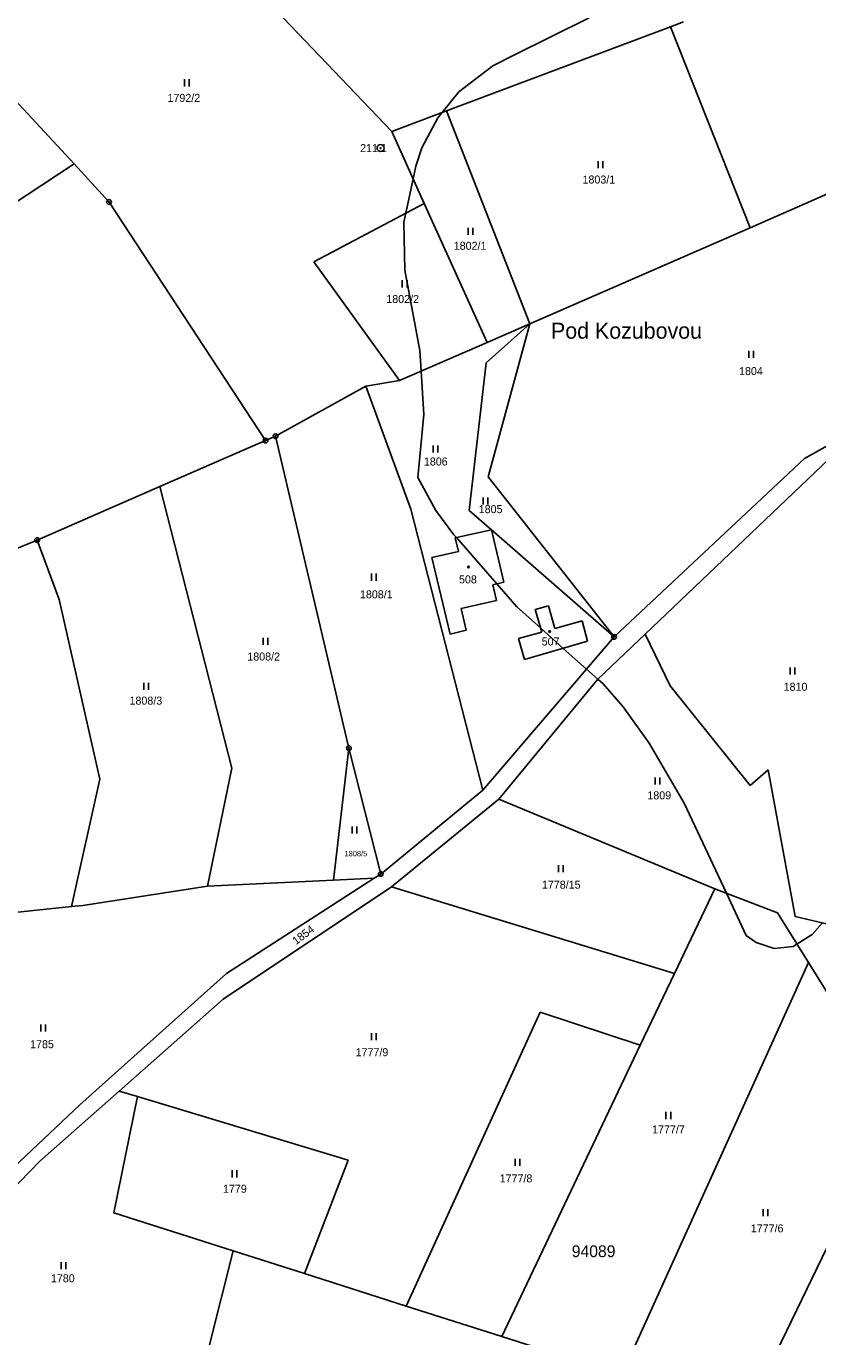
# Model space of a CAD drawing. Extents: x -445050 to -440454, y -1134563 to -1129741.
# Drawn here: x -443869.3 to -443701, y -1133892.3 to -1133613.8 of the extents above; entities that cross this region are included whole.
import ezdxf

# ---------------------------------------------------------------- set-up
doc = ezdxf.new("R2010")
doc.units = 0
for name, color, linetype in [('Vrstva 1', 7, 'Continuous'), ('Vrstva 16', 7, 'Continuous'), ('Vrstva 17', 7, 'Continuous'), ('Vrstva 18', 7, 'Continuous'), ('Vrstva 19', 7, 'Continuous'), ('Vrstva 24', 7, 'Continuous'), ('Vrstva 25', 7, 'Continuous'), ('Vrstva 3', 7, 'Continuous'), ('Vrstva 37', 7, 'Continuous'), ('Vrstva 52', 7, 'Continuous'), ('Vrstva 53', 7, 'Continuous'), ('Vrstva 6', 7, 'Continuous'), ('Vrstva 62', 7, 'Continuous')]:
    doc.layers.add(name, color=color, linetype=linetype)

msp = doc.modelspace()

# ---------------------------------------------------------------- linework, layer by layer
at = {"layer": 'Vrstva 1'}
for points in [[(-443839.21, -1133586.29), (-443791.59, -1133636.16)], [(-443732.35, -1133613.95), (-443729.52, -1133612.89)], [(-443779.92, -1133631.79), (-443732.35, -1133613.95)], [(-443859.16, -1133643.06), (-443874.45, -1133626.52)], [(-443791.59, -1133636.16), (-443779.92, -1133631.79)], [(-443896.72, -1133667.75), (-443859.16, -1133643.06)], [(-443859.16, -1133643.06), (-443851.72, -1133651.15)], [(-443851.72, -1133651.15), (-443818.42, -1133701.84)], [(-443762.26, -1133677.02), (-443771.55, -1133685.35)], [(-443771.33, -1133680.98), (-443762.26, -1133677.02)], [(-443703.84, -1133705.67), (-443657.2, -1133679.66)], [(-443789.93, -1133689.1), (-443771.33, -1133680.98)], [(-443771.55, -1133685.35), (-443775.14, -1133716.68)], [(-443816.31, -1133700.92), (-443797.09, -1133690.28)], [(-443797.09, -1133690.28), (-443789.93, -1133689.1)], [(-443797.09, -1133690.28), (-443787.51, -1133716.43)], [(-443840.9, -1133711.62), (-443818.42, -1133701.84)], [(-443816.31, -1133700.92), (-443818.42, -1133701.84)], [(-443800.7, -1133767.18), (-443816.31, -1133700.92)], [(-443744.32, -1133743.55), (-443703.84, -1133705.67)], [(-443737.72, -1133742.97), (-443698.63, -1133705.76)], [(-443867.02, -1133722.99), (-443840.9, -1133711.62)], [(-443840.9, -1133711.62), (-443825.58, -1133771.45)], [(-443787.51, -1133716.43), (-443772.2, -1133776.16)], [(-443770.4, -1133720.81), (-443775.14, -1133716.68)], [(-443778.11, -1133722.49), (-443770.4, -1133720.81)], [(-443770.4, -1133720.81), (-443767.73, -1133731.91)], [(-443744.32, -1133743.55), (-443770.4, -1133720.81)], [(-443895.23, -1133734.45), (-443867.02, -1133722.99)], [(-443867.02, -1133722.99), (-443862.33, -1133735.61)], [(-443777.41, -1133725.4), (-443778.11, -1133722.49)], [(-443783.06, -1133726.69), (-443777.41, -1133725.4)], [(-443779.15, -1133742.97), (-443783.06, -1133726.69)], [(-443767.73, -1133731.91), (-443770.11, -1133732.49)], [(-443770.11, -1133732.49), (-443769.31, -1133735.85)], [(-443862.33, -1133735.61), (-443853.68, -1133773.77)], [(-443769.31, -1133735.85), (-443776.86, -1133737.54)], [(-443776.86, -1133737.54), (-443775.75, -1133742.16)], [(-443758.28, -1133736.93), (-443761.09, -1133737.72)], [(-443761.09, -1133737.72), (-443759.71, -1133742.55)], [(-443756.91, -1133741.76), (-443758.28, -1133736.93)], [(-443751.12, -1133740.11), (-443756.91, -1133741.76)], [(-443749.95, -1133744.48), (-443751.12, -1133740.11)], [(-443775.75, -1133742.16), (-443779.15, -1133742.97)], [(-443772.2, -1133776.16), (-443744.32, -1133743.55)], [(-443759.71, -1133742.55), (-443764.64, -1133743.92)], [(-443764.64, -1133743.92), (-443763.38, -1133748.39)], [(-443747.8, -1133752.57), (-443737.72, -1133742.97)], [(-443763.38, -1133748.39), (-443749.95, -1133744.48)], [(-443768.84, -1133778.03), (-443747.8, -1133752.57)], [(-443800.7, -1133767.18), (-443804.01, -1133795.25)], [(-443793.94, -1133793.94), (-443800.7, -1133767.18)], [(-443825.58, -1133771.45), (-443830.78, -1133796.49)], [(-443853.68, -1133773.77), (-443859.69, -1133800.85)], [(-443793.94, -1133793.94), (-443772.2, -1133776.16)], [(-443791.68, -1133796.65), (-443768.84, -1133778.03)], [(-443795.35, -1133794.85), (-443793.94, -1133793.94)], [(-443857.3, -1133800.6), (-443830.78, -1133796.49)], [(-443804.01, -1133795.25), (-443830.78, -1133796.49)], [(-443827.42, -1133820.53), (-443791.68, -1133796.65)], [(-443826.74, -1133815.11), (-443795.35, -1133794.85)], [(-443795.35, -1133794.85), (-443804.01, -1133795.25)], [(-443885.9, -1133803.61), (-443859.69, -1133800.85)], [(-443859.69, -1133800.85), (-443857.3, -1133800.6)], [(-443826.74, -1133815.11), (-443857.95, -1133843)], [(-443849.54, -1133840.06), (-443827.42, -1133820.53)], [(-443866.45, -1133854.98), (-443849.54, -1133840.06)], [(-443845.69, -1133841.19), (-443850.68, -1133865.93)], [(-443849.54, -1133840.06), (-443845.69, -1133841.19)], [(-443891.1, -1133874.2), (-443857.95, -1133843)], [(-443887.73, -1133876.88), (-443866.45, -1133854.98)], [(-443825.34, -1133874.01), (-443850.68, -1133865.93)], [(-443825.34, -1133874.01), (-443835.59, -1133914.81)]]:
    msp.add_lwpolyline(points, dxfattribs=at)
at = {"layer": 'Vrstva 24'}
for centre, radius in [((-443793.97, -1133639.69), 0.75), ((-443793.97, -1133639.69), 0.1), ((-443851.72, -1133651.15), 0.5), ((-443851.72, -1133651.15), 0.1), ((-443818.42, -1133701.84), 0.5), ((-443818.42, -1133701.84), 0.1), ((-443816.31, -1133700.92), 0.5), ((-443816.31, -1133700.92), 0.1), ((-443867.02, -1133722.99), 0.5), ((-443867.02, -1133722.99), 0.1), ((-443744.32, -1133743.55), 0.5), ((-443744.32, -1133743.55), 0.1), ((-443800.7, -1133767.18), 0.5), ((-443800.7, -1133767.18), 0.1), ((-443793.94, -1133793.94), 0.5), ((-443793.94, -1133793.94), 0.1)]:
    msp.add_circle(centre, radius, dxfattribs=at)
at = {"layer": 'Vrstva 25'}
for p, q in [((-443835.69, -1133626.58), (-443835.69, -1133625.08)), ((-443834.69, -1133626.58), (-443834.69, -1133625.08)), ((-443747.71, -1133643.99), (-443747.71, -1133642.49)), ((-443746.71, -1133643.99), (-443746.71, -1133642.49)), ((-443775.35, -1133658.11), (-443775.35, -1133656.61)), ((-443774.35, -1133658.11), (-443774.35, -1133656.61)), ((-443789.35, -1133669.29), (-443789.35, -1133667.79)), ((-443788.35, -1133669.29), (-443788.35, -1133667.79)), ((-443715.64, -1133684.25), (-443715.64, -1133682.75)), ((-443714.64, -1133684.25), (-443714.64, -1133682.75)), ((-443782.8, -1133704.38), (-443782.8, -1133702.88)), ((-443781.8, -1133704.38), (-443781.8, -1133702.88)), ((-443772.13, -1133715.46), (-443772.13, -1133713.96)), ((-443771.13, -1133715.46), (-443771.13, -1133713.96)), ((-443795.9, -1133731.62), (-443795.9, -1133730.12)), ((-443794.9, -1133731.62), (-443794.9, -1133730.12)), ((-443818.93, -1133745.23), (-443818.93, -1133743.73)), ((-443817.93, -1133745.23), (-443817.93, -1133743.73)), ((-443706.85, -1133751.58), (-443706.85, -1133750.08)), ((-443705.85, -1133751.58), (-443705.85, -1133750.08)), ((-443844.3, -1133754.79), (-443844.3, -1133753.29)), ((-443843.3, -1133754.79), (-443843.3, -1133753.29)), ((-443735.57, -1133774.93), (-443735.57, -1133773.43)), ((-443734.57, -1133774.93), (-443734.57, -1133773.43)), ((-443800.01, -1133785.33), (-443800.01, -1133783.83)), ((-443799.01, -1133785.33), (-443799.01, -1133783.83)), ((-443756.11, -1133793.53), (-443756.11, -1133792.03)), ((-443755.11, -1133793.53), (-443755.11, -1133792.03)), ((-443866.25, -1133827.42), (-443866.25, -1133825.92)), ((-443865.25, -1133827.42), (-443865.25, -1133825.92)), ((-443795.93, -1133829.25), (-443795.93, -1133827.75)), ((-443794.93, -1133829.25), (-443794.93, -1133827.75)), ((-443733.28, -1133846.01), (-443733.28, -1133844.51)), ((-443732.28, -1133846.01), (-443732.28, -1133844.51)), ((-443765.33, -1133855.98), (-443765.33, -1133854.48)), ((-443764.33, -1133855.98), (-443764.33, -1133854.48)), ((-443825.56, -1133858.4), (-443825.56, -1133856.9)), ((-443824.56, -1133858.4), (-443824.56, -1133856.9)), ((-443712.62, -1133866.67), (-443712.62, -1133865.17)), ((-443711.62, -1133866.67), (-443711.62, -1133865.17)), ((-443861.88, -1133877.9), (-443861.88, -1133876.4)), ((-443860.88, -1133877.9), (-443860.88, -1133876.4))]:
    msp.add_line(p, q, dxfattribs=at)
for centre in [(-443775.26, -1133728.72), (-443758, -1133742.42)]:
    msp.add_circle(centre, 0.175, dxfattribs=at)
at = {"layer": 'Vrstva 3'}
for points in [[(-443778.11, -1133722.49), (-443770.4, -1133720.81)], [(-443770.4, -1133720.81), (-443767.73, -1133731.91)], [(-443777.41, -1133725.4), (-443778.11, -1133722.49)], [(-443783.06, -1133726.69), (-443777.41, -1133725.4)], [(-443779.15, -1133742.97), (-443783.06, -1133726.69)], [(-443767.73, -1133731.91), (-443770.11, -1133732.49)], [(-443770.11, -1133732.49), (-443769.31, -1133735.85)], [(-443769.31, -1133735.85), (-443776.86, -1133737.54)], [(-443776.86, -1133737.54), (-443775.75, -1133742.16)], [(-443758.28, -1133736.93), (-443761.09, -1133737.72)], [(-443761.09, -1133737.72), (-443759.71, -1133742.55)], [(-443756.91, -1133741.76), (-443758.28, -1133736.93)], [(-443751.12, -1133740.11), (-443756.91, -1133741.76)], [(-443749.95, -1133744.48), (-443751.12, -1133740.11)], [(-443775.75, -1133742.16), (-443779.15, -1133742.97)], [(-443759.71, -1133742.55), (-443764.64, -1133743.92)], [(-443764.64, -1133743.92), (-443763.38, -1133748.39)], [(-443763.38, -1133748.39), (-443749.95, -1133744.48)]]:
    msp.add_lwpolyline(points, dxfattribs=at)
at = {"layer": 'Vrstva 37'}
for centre in [(-443775.26, -1133728.72), (-443758, -1133742.42)]:
    msp.add_circle(centre, 0.175, dxfattribs=at)
at = {"layer": 'Vrstva 52'}
msp.add_lwpolyline([(-443700.03, -1133804.34), (-443702.18, -1133806.77), (-443705.42, -1133808.82), (-443706.22, -1133809.33), (-443710.27, -1133809.75), (-443714.1, -1133808.48), (-443716.23, -1133806.98), (-443720.43, -1133798.03), (-443729.42, -1133778.89), (-443736.87, -1133766.11), (-443742.41, -1133758.45), (-443746.67, -1133753.56), (-443747.78, -1133752.56), (-443750.18, -1133750.41), (-443755.12, -1133745.99), (-443759.97, -1133741.65), (-443764.97, -1133737.17), (-443769.25, -1133732.28), (-443777.86, -1133722.44), (-443778.38, -1133721.84), (-443782.22, -1133716.73), (-443786.06, -1133709.67), (-443784.77, -1133696.3), (-443785.34, -1133687.1), (-443785.62, -1133682.67), (-443788.81, -1133665.64), (-443789.03, -1133655.43), (-443788.62, -1133653.52), (-443787.05, -1133646.2), (-443786.47, -1133643.51), (-443785.19, -1133639.67), (-443781.79, -1133633.29), (-443780.86, -1133632.14), (-443777.32, -1133627.75), (-443770.08, -1133622.22), (-443765.61, -1133619.98), (-443749.65, -1133612)], dxfattribs=at)
at = {"layer": 'Vrstva 6'}
for points in [[(-443732.35, -1133613.95), (-443715.37, -1133656.62)], [(-443779.92, -1133631.79), (-443762.26, -1133677.02)], [(-443791.59, -1133636.16), (-443784.68, -1133651.44)], [(-443681.21, -1133641.59), (-443715.37, -1133656.62)], [(-443808.14, -1133663.85), (-443784.68, -1133651.44)], [(-443784.68, -1133651.44), (-443771.33, -1133680.98)], [(-443715.37, -1133656.62), (-443762.26, -1133677.02)], [(-443789.93, -1133689.1), (-443808.14, -1133663.85)], [(-443762.26, -1133677.02), (-443771.12, -1133709.53)], [(-443771.12, -1133709.53), (-443744.32, -1133743.55)], [(-443737.72, -1133742.97), (-443732.38, -1133753.95)], [(-443732.38, -1133753.95), (-443715.4, -1133775.11)], [(-443715.4, -1133775.11), (-443711.57, -1133771.78)], [(-443711.57, -1133771.78), (-443705.81, -1133802.96)], [(-443768.84, -1133778.03), (-443722.91, -1133797.09)], [(-443791.68, -1133796.65), (-443731.48, -1133815.06)], [(-443722.91, -1133797.09), (-443731.48, -1133815.06)], [(-443722.91, -1133797.09), (-443709.58, -1133802.16)], [(-443709.58, -1133802.16), (-443702.96, -1133812.74)], [(-443705.81, -1133802.96), (-443694.95, -1133805.55)], [(-443702.96, -1133812.74), (-443742.69, -1133900.36)], [(-443702.96, -1133812.74), (-443697.34, -1133821.72)], [(-443731.48, -1133815.06), (-443738.75, -1133830.31)], [(-443760.01, -1133823.32), (-443788.54, -1133885.74)], [(-443738.75, -1133830.31), (-443760.01, -1133823.32)], [(-443738.75, -1133830.31), (-443768.19, -1133892.23)], [(-443845.69, -1133841.19), (-443800.85, -1133854.78)], [(-443800.85, -1133854.78), (-443810.15, -1133878.85)], [(-443825.34, -1133874.01), (-443810.15, -1133878.85)], [(-443699.03, -1133873.26), (-443716.25, -1133908.79)], [(-443810.15, -1133878.85), (-443788.54, -1133885.74)], [(-443788.54, -1133885.74), (-443768.19, -1133892.23)], [(-443768.19, -1133892.23), (-443742.69, -1133900.36)]]:
    msp.add_lwpolyline(points, dxfattribs=at)

# ---------------------------------------------------------------- texts
at = {"layer": 'Vrstva 16'}
msp.add_text('1854', height=1.7, rotation=36.5956, dxfattribs=at).set_placement((-443811.94, -1133809.06))
at = {"layer": 'Vrstva 17'}
msp.add_text('211.1', height=1.7, dxfattribs=at).set_placement((-443798.32, -1133640.54))
at = {"layer": 'Vrstva 18'}
for s, height, p in [('1792/2', 1.7, (-443839.28, -1133629.87)), ('1803/1', 1.7, (-443751.03, -1133647.22)), ('1802/1', 1.7, (-443778.41, -1133661.3)), ('1802/2', 1.7, (-443792.75, -1133672.61)), ('1804', 1.7, (-443717.74, -1133687.93)), ('1806', 1.7, (-443784.76, -1133707.14)), ('1805', 1.7, (-443773.1, -1133717.26)), ('1808/1', 1.7, (-443798.35, -1133735.37)), ('1808/2', 1.7, (-443822.31, -1133748.58)), ('1810', 1.7, (-443708.26, -1133755.01)), ('1808/3', 1.7, (-443847.36, -1133757.95)), ('1809', 1.7, (-443737.24, -1133778.07)), ('1808/5', 1.14, (-443801.63, -1133790.17)), ('1778/15', 1.7, (-443759.66, -1133797.06)), ('1785', 1.7, (-443868.49, -1133830.95)), ('1777/9', 1.7, (-443799.28, -1133832.65)), ('1777/7', 1.7, (-443736.23, -1133849.06)), ('1777/8', 1.7, (-443768.65, -1133859.47)), ('1779', 1.7, (-443827.48, -1133861.67)), ('1777/6', 1.7, (-443715.25, -1133870.08)), ('1780', 1.7, (-443864.07, -1133880.69))]:
    msp.add_text(s, height=height, dxfattribs=at).set_placement(p)
at = {"layer": 'Vrstva 19'}
for s, p in [('508', (-443777.29, -1133732.19)), ('507', (-443759.71, -1133745.38))]:
    msp.add_text(s, height=1.7, dxfattribs=at).set_placement(p)
at = {"layer": 'Vrstva 53'}
msp.add_text('94089', height=2.5, dxfattribs=at).set_placement((-443753.32, -1133875.35))
at = {"layer": 'Vrstva 62'}
msp.add_text('Pod Kozubovou', height=3.4, dxfattribs=at).set_placement((-443757.73, -1133680.19))

doc.saveas('drawing.dxf')
